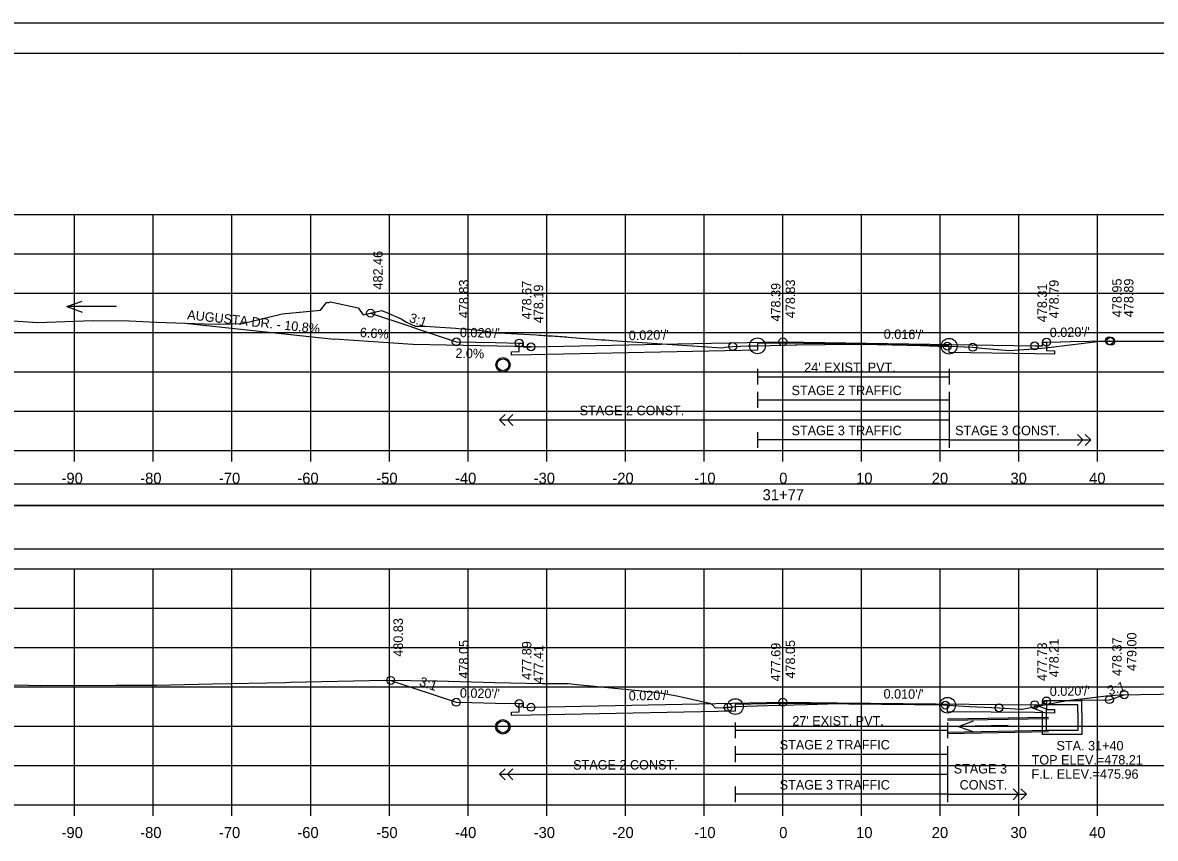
# Model space of a CAD drawing. Extents: x 1371057 to 1372761, y 380005 to 390517.
# Drawn here: x 1371464.3 to 1371608.2, y 380328.2 to 380431.8 of the extents above; entities that cross this region are included whole.
import ezdxf

# ---------------------------------------------------------------- set-up
doc = ezdxf.new("R2010")
doc.units = 0
for name, color, linetype in [('R_Alt Surface', 7, 'Continuous'), ('R_Axis', 7, 'Continuous'), ('R_Axis Annot', 7, 'Continuous'), ('R_Border', 7, 'Continuous'), ('R_Detour', 7, 'Continuous'), ('R_Dimension', 7, 'Continuous'), ('R_Drive', 7, 'Continuous'), ('R_Exist Surface', 7, 'Continuous'), ('R_Fin Surface', 7, 'Continuous'), ('R_Grid', 7, 'Continuous'), ('R_No Plot', 7, 'Continuous'), ('R_Striping', 7, 'Continuous'), ('R_Water', 7, 'Continuous'), ('R_Water Annot', 7, 'Continuous'), ('R_Xsect Elev', 7, 'Continuous'), ('R_Xsect Slope', 7, 'Continuous')]:
    doc.layers.add(name, color=color, linetype=linetype)

msp = doc.modelspace()

# ---------------------------------------------------------------- linework, layer by layer
at = {"layer": 'R_Alt Surface'}
for points in [[(1371594.37, 380391.19), (1371594.37, 380390.11), (1371595.37, 380390.09), (1371595.37, 380389.66), (1371592.87, 380389.71), (1371582, 380389.88), (1371582, 380390.71), (1371560.87, 380391.05), (1371557.64, 380390.99), (1371557.64, 380390.16), (1371528.87, 380389.58), (1371526.37, 380389.53), (1371526.37, 380389.96), (1371527.37, 380389.98), (1371527.37, 380391.06)], [(1371594.37, 380391.19), (1371594.37, 380390.11), (1371595.37, 380390.09), (1371595.37, 380389.66), (1371592.87, 380389.71), (1371582, 380389.88), (1371582, 380390.71), (1371560.87, 380391.05), (1371557.64, 380390.99), (1371557.64, 380390.16), (1371528.87, 380389.58), (1371526.37, 380389.53), (1371526.37, 380389.96), (1371527.37, 380389.98), (1371527.37, 380391.06)], [(1371557.64, 380387.78), (1371557.64, 380385.78)], [(1371582, 380387.78), (1371582, 380385.78)], [(1371557.64, 380386.78), (1371582, 380386.78)], [(1371594.37, 380345.61), (1371594.37, 380344.53), (1371595.37, 380344.51), (1371595.37, 380344.08), (1371592.87, 380344.13), (1371581.8, 380344.24), (1371581.8, 380345.07), (1371560.87, 380345.28), (1371554.83, 380345.16), (1371554.83, 380344.33), (1371528.87, 380343.81), (1371526.37, 380343.76), (1371526.37, 380344.19), (1371527.37, 380344.21), (1371527.37, 380345.29)], [(1371594.37, 380345.61), (1371594.37, 380344.53), (1371595.37, 380344.51), (1371595.37, 380344.08), (1371592.87, 380344.13), (1371581.8, 380344.24), (1371581.8, 380345.07), (1371560.87, 380345.28), (1371554.83, 380345.16), (1371554.83, 380344.33), (1371528.87, 380343.81), (1371526.37, 380343.76), (1371526.37, 380344.19), (1371527.37, 380344.21), (1371527.37, 380345.29)], [(1371554.83, 380342.88), (1371554.83, 380340.88)], [(1371554.83, 380341.88), (1371581.8, 380341.88)], [(1371581.8, 380342.88), (1371581.8, 380340.88)]]:
    msp.add_lwpolyline(points, dxfattribs=at)
at = {"layer": 'R_Axis'}
for p, q in [((1371410.87, 380377.4), (1371710.87, 380377.4)), ((1371470.87, 380376), (1371470.87, 380377.4)), ((1371480.87, 380376), (1371480.87, 380377.4)), ((1371490.87, 380376), (1371490.87, 380377.4)), ((1371500.87, 380376), (1371500.87, 380377.4)), ((1371510.87, 380376), (1371510.87, 380377.4)), ((1371520.87, 380376), (1371520.87, 380377.4)), ((1371530.87, 380376), (1371530.87, 380377.4)), ((1371540.87, 380376), (1371540.87, 380377.4)), ((1371550.87, 380376), (1371550.87, 380377.4)), ((1371560.87, 380376), (1371560.87, 380377.4)), ((1371570.87, 380376), (1371570.87, 380377.4)), ((1371580.87, 380376), (1371580.87, 380377.4)), ((1371590.87, 380376), (1371590.87, 380377.4)), ((1371600.87, 380376), (1371600.87, 380377.4)), ((1371410.87, 380332.4), (1371710.87, 380332.4)), ((1371470.87, 380331), (1371470.87, 380332.4)), ((1371480.87, 380331), (1371480.87, 380332.4)), ((1371490.87, 380331), (1371490.87, 380332.4)), ((1371500.87, 380331), (1371500.87, 380332.4)), ((1371510.87, 380331), (1371510.87, 380332.4)), ((1371520.87, 380331), (1371520.87, 380332.4)), ((1371530.87, 380331), (1371530.87, 380332.4)), ((1371540.87, 380331), (1371540.87, 380332.4)), ((1371550.87, 380331), (1371550.87, 380332.4)), ((1371560.87, 380331), (1371560.87, 380332.4)), ((1371570.87, 380331), (1371570.87, 380332.4)), ((1371580.87, 380331), (1371580.87, 380332.4)), ((1371590.87, 380331), (1371590.87, 380332.4)), ((1371600.87, 380331), (1371600.87, 380332.4))]:
    msp.add_line(p, q, dxfattribs=at)
at = {"layer": 'R_Border'}
for p, q in [((1371402.87, 380427.86), (1371719.05, 380427.86)), ((1371555.39, 380427.6), (1371555.39, 380427.6)), ((1371555.39, 380427.6), (1371555.39, 380427.6))]:
    msp.add_line(p, q, dxfattribs=at)
at = {"layer": 'R_Detour'}
msp.add_lwpolyline([(1371407.72, 380370.44), (1371714.03, 380370.44), (1371714.03, 380373.15), (1371407.72, 380373.15)], close=True, dxfattribs=at)
at = {"layer": 'R_Dimension'}
msp.add_lwpolyline([(1371407.72, 380364.92), (1371714.03, 380364.92), (1371714.03, 380370.44), (1371407.72, 380370.44)], close=True, dxfattribs=at)
at = {"layer": 'R_Drive'}
for p, q in [((1371484.87, 380393.6), (1371503.87, 380391.54)), ((1371513.87, 380390.88), (1371503.87, 380391.54)), ((1371528.87, 380390.58), (1371513.87, 380390.88))]:
    msp.add_line(p, q, dxfattribs=at)
at = {"layer": 'R_Exist Surface'}
for points in [[(1371461.78, 380393.96), (1371466.15, 380393.66), (1371473.25, 380393.92), (1371477.79, 380393.9), (1371481.29, 380393.73), (1371487.37, 380393.51), (1371489.29, 380393.46), (1371492.19, 380393.55), (1371497.23, 380394.79), (1371502.1, 380395.25), (1371502.93, 380396.27), (1371503.08, 380396.16), (1371503.13, 380396.2), (1371503.37, 380396.3), (1371506.91, 380395.52), (1371507.54, 380394.65), (1371509.89, 380395.18), (1371510.19, 380395.06), (1371510.7, 380394.86), (1371512.36, 380394.12), (1371513.06, 380393.7), (1371514.13, 380393.21), (1371515.43, 380393.22), (1371519.28, 380392.96), (1371519.66, 380392.92), (1371520.33, 380392.87), (1371520.63, 380392.85), (1371521.93, 380392.75), (1371523.98, 380392.43), (1371524.33, 380392.38), (1371524.69, 380392.36), (1371524.72, 380392.36), (1371529.55, 380392.1), (1371529.85, 380392.08), (1371530.15, 380392.06), (1371530.44, 380392.04), (1371530.74, 380392.02), (1371531.04, 380392), (1371531.33, 380391.98), (1371531.61, 380391.96), (1371531.92, 380391.94), (1371532.22, 380391.92), (1371532.52, 380391.9), (1371532.81, 380391.88), (1371533.1, 380391.86), (1371533.37, 380391.84), (1371533.63, 380391.82), (1371534.07, 380391.78), (1371537.38, 380391.52), (1371537.84, 380391.49), (1371538.3, 380391.46), (1371538.74, 380391.42), (1371539.17, 380391.39), (1371553.16, 380390.46), (1371553.53, 380390.52), (1371554.5, 380390.63), (1371556.47, 380390.71), (1371556.55, 380390.71), (1371557.64, 380390.71), (1371557.65, 380390.71), (1371562.44, 380390.82), (1371562.66, 380390.83), (1371569.83, 380390.92), (1371570.25, 380390.92), (1371570.31, 380390.92), (1371570.57, 380390.92), (1371571, 380390.92), (1371576.66, 380390.8), (1371577.33, 380390.78), (1371580.55, 380390.67), (1371581.77, 380390.67), (1371581.81, 380390.67), (1371582, 380390.66), (1371583.97, 380390.58), (1371583.98, 380390.58), (1371585, 380390.53), (1371585.03, 380390.53), (1371586.17, 380390.43), (1371589.65, 380390.1), (1371593.33, 380390.36), (1371594.97, 380390.52), (1371597.06, 380390.78), (1371601.2, 380391.29), (1371612.44, 380391.29)], [(1371461.04, 380347.67), (1371465, 380347.61), (1371466.57, 380347.59), (1371476.17, 380347.6), (1371480.45, 380347.6), (1371481.28, 380347.62), (1371488.41, 380347.77), (1371497.58, 380347.97), (1371498.3, 380348), (1371510.29, 380348.23), (1371516.96, 380348.16), (1371524.24, 380347.97), (1371530.29, 380347.81), (1371533.61, 380347.82), (1371534.74, 380347.68), (1371543.39, 380346.85), (1371545.53, 380346.59), (1371547.59, 380346.22), (1371551.35, 380345.38), (1371551.43, 380345.37), (1371551.61, 380345.33), (1371551.87, 380345.18), (1371552.25, 380344.73), (1371553.29, 380344.8), (1371553.7, 380344.79), (1371553.9, 380344.81), (1371554.22, 380344.83), (1371554.83, 380344.9), (1371554.97, 380344.91), (1371558.93, 380345.04), (1371563.9, 380345.17), (1371566.53, 380345.24), (1371568.97, 380345.28), (1371569.23, 380345.28), (1371569.23, 380345.28), (1371569.23, 380345.28), (1371569.55, 380345.29), (1371570.74, 380345.3), (1371573.27, 380345.28), (1371575.99, 380345.25), (1371578.06, 380345.2), (1371580.19, 380345.15), (1371581.22, 380345.1), (1371581.8, 380345.07), (1371584.63, 380344.89), (1371588.34, 380344.74), (1371591.12, 380344.55), (1371591.16, 380344.55), (1371591.3, 380344.57), (1371596.97, 380345.67), (1371599.91, 380346.02), (1371601.96, 380346.28), (1371603.71, 380346.39), (1371614.12, 380346.57)]]:
    msp.add_lwpolyline(points, dxfattribs=at)
at = {"layer": 'R_Fin Surface'}
for points in [[(1371508.47, 380394.86), (1371508.47, 380394.86), (1371513.21, 380393.28), (1371514.79, 380392.75), (1371519.37, 380391.22), (1371524.37, 380391.12), (1371527.37, 380391.06), (1371527.87, 380391.06), (1371527.88, 380390.56), (1371528.87, 380390.58), (1371528.87, 380390.58), (1371549.57, 380391), (1371560.87, 380391.22), (1371560.88, 380391.22), (1371592.87, 380390.71), (1371593.55, 380390.69), (1371593.87, 380390.69), (1371593.87, 380390.89), (1371593.87, 380391.19), (1371594.12, 380391.19), (1371594.37, 380391.19), (1371594.37, 380391.19), (1371596.19, 380391.22), (1371597.37, 380391.25), (1371602.37, 380391.35), (1371602.48, 380391.31), (1371602.56, 380391.29)], [(1371511.04, 380348.22), (1371519.37, 380345.45), (1371521.36, 380345.41), (1371524.37, 380345.35), (1371527.37, 380345.29), (1371527.38, 380345.29), (1371527.87, 380345.29), (1371527.88, 380344.79), (1371528.87, 380344.81), (1371560.87, 380345.45), (1371567.83, 380345.38), (1371592.87, 380345.13), (1371593.37, 380345.12), (1371593.87, 380345.11), (1371593.87, 380345.61), (1371594.37, 380345.61), (1371597.31, 380345.67), (1371597.37, 380345.67), (1371598.64, 380345.7), (1371602.37, 380345.77), (1371604.25, 380346.4)]]:
    msp.add_lwpolyline(points, dxfattribs=at)
at = {"layer": 'R_Grid'}
for p, q in [((1371410.87, 380407.4), (1371710.87, 380407.4)), ((1371470.87, 380377.4), (1371470.87, 380407.4)), ((1371480.87, 380377.4), (1371480.87, 380407.4)), ((1371490.87, 380377.4), (1371490.87, 380407.4)), ((1371500.87, 380377.4), (1371500.87, 380407.4)), ((1371510.87, 380377.4), (1371510.87, 380407.4)), ((1371520.87, 380377.4), (1371520.87, 380407.4)), ((1371530.87, 380377.4), (1371530.87, 380407.4)), ((1371540.87, 380377.4), (1371540.87, 380407.4)), ((1371550.87, 380377.4), (1371550.87, 380407.4)), ((1371560.87, 380377.4), (1371560.87, 380407.4)), ((1371570.87, 380377.4), (1371570.87, 380407.4)), ((1371580.87, 380377.4), (1371580.87, 380407.4)), ((1371590.87, 380377.4), (1371590.87, 380407.4)), ((1371600.87, 380377.4), (1371600.87, 380407.4)), ((1371410.87, 380402.4), (1371710.87, 380402.4)), ((1371410.87, 380397.4), (1371710.87, 380397.4)), ((1371410.87, 380392.4), (1371710.87, 380392.4)), ((1371410.87, 380387.4), (1371710.87, 380387.4)), ((1371410.87, 380382.4), (1371710.87, 380382.4)), ((1371410.87, 380377.4), (1371710.87, 380377.4)), ((1371410.87, 380362.4), (1371710.87, 380362.4)), ((1371470.87, 380332.4), (1371470.87, 380362.4)), ((1371480.87, 380332.4), (1371480.87, 380362.4)), ((1371490.87, 380332.4), (1371490.87, 380362.4)), ((1371500.87, 380332.4), (1371500.87, 380362.4)), ((1371510.87, 380332.4), (1371510.87, 380362.4)), ((1371520.87, 380332.4), (1371520.87, 380362.4)), ((1371530.87, 380332.4), (1371530.87, 380362.4)), ((1371540.87, 380332.4), (1371540.87, 380362.4)), ((1371550.87, 380332.4), (1371550.87, 380362.4)), ((1371560.87, 380332.4), (1371560.87, 380362.4)), ((1371570.87, 380332.4), (1371570.87, 380362.4)), ((1371580.87, 380332.4), (1371580.87, 380362.4)), ((1371590.87, 380332.4), (1371590.87, 380362.4)), ((1371600.87, 380332.4), (1371600.87, 380362.4)), ((1371410.87, 380357.4), (1371710.87, 380357.4)), ((1371410.87, 380352.4), (1371710.87, 380352.4)), ((1371410.87, 380347.4), (1371710.87, 380347.4)), ((1371410.87, 380342.4), (1371710.87, 380342.4)), ((1371410.87, 380337.4), (1371710.87, 380337.4)), ((1371410.87, 380332.4), (1371710.87, 380332.4))]:
    msp.add_line(p, q, dxfattribs=at)
at = {"layer": 'R_No Plot'}
for p, q in [((1371390.47, 380431.75), (1371723.8, 380431.75)), ((1371594.63, 380343.52), (1371581.8, 380343.28)), ((1371594.63, 380341.69), (1371581.8, 380341.45))]:
    msp.add_line(p, q, dxfattribs=at)
for points in [[(1371390.46, 380431.75), (1371723.8, 380431.75), (1371723.8, 380218.41), (1371390.46, 380218.41)], [(1371636.79, 380427.86), (1371656.41, 380427.86), (1371656.41, 380417.98), (1371672.52, 380417.98), (1371695.72, 380417.98), (1371695.84, 380389.82), (1371719.05, 380389.82), (1371719.05, 380222.4), (1371402.87, 380222.4), (1371402.87, 380427.86)]]:
    msp.add_lwpolyline(points, close=True, dxfattribs=at)
for centre, radius in [((1371508.47, 380394.86), 0.5), ((1371519.37, 380391.22), 0.5), ((1371527.37, 380391.06), 0.5), ((1371528.87, 380390.58), 0.5), ((1371554.5, 380390.63), 0.5), ((1371557.64, 380390.71), 1), ((1371560.87, 380391.22), 0.5), ((1371582, 380390.66), 1), ((1371581.76, 380390.67), 0.5), ((1371585, 380390.53), 0.5), ((1371592.87, 380390.71), 0.5), ((1371594.37, 380391.19), 0.5), ((1371602.37, 380391.35), 0.5), ((1371602.56, 380391.29), 0.5), ((1371525.31, 380388.3), 0.917), ((1371511.04, 380348.22), 0.5), ((1371519.37, 380345.45), 0.5), ((1371554.83, 380344.9), 1), ((1371560.87, 380345.45), 0.5), ((1371581.8, 380345.07), 1), ((1371594.37, 380345.61), 0.5), ((1371602.37, 380345.77), 0.5), ((1371604.25, 380346.4), 0.5), ((1371527.37, 380345.29), 0.5), ((1371528.87, 380344.81), 0.5), ((1371553.9, 380344.81), 0.5), ((1371581.52, 380345.08), 0.5), ((1371588.34, 380344.74), 0.5), ((1371592.87, 380345.13), 0.5), ((1371525.29, 380342.33), 0.917)]:
    msp.add_circle(centre, radius, dxfattribs=at)
at = {"layer": 'R_Striping'}
for p, q in [((1371557.64, 380384.85), (1371557.64, 380382.85)), ((1371582, 380384.85), (1371582, 380377.76)), ((1371557.64, 380383.85), (1371582, 380383.85)), ((1371524.87, 380381.3), (1371525.57, 380382.01)), ((1371525.87, 380381.3), (1371526.57, 380382.01)), ((1371524.87, 380381.3), (1371582, 380381.3)), ((1371525.57, 380380.6), (1371524.87, 380381.3)), ((1371526.57, 380380.6), (1371525.87, 380381.3)), ((1371557.64, 380379.76), (1371557.64, 380377.76)), ((1371599, 380378.76), (1371598.29, 380379.47)), ((1371600, 380378.76), (1371599.29, 380379.47)), ((1371582, 380378.76), (1371557.64, 380378.76)), ((1371582, 380378.76), (1371600, 380378.76)), ((1371582.03, 380378.76), (1371592.03, 380378.76)), ((1371598.29, 380378.05), (1371599, 380378.76)), ((1371599.29, 380378.05), (1371600, 380378.76)), ((1371554.83, 380339.85), (1371554.83, 380337.85)), ((1371554.83, 380338.85), (1371581.8, 380338.85)), ((1371581.8, 380339.85), (1371581.8, 380332.76)), ((1371524.87, 380336.3), (1371525.57, 380337.01)), ((1371524.87, 380336.3), (1371581.8, 380336.3)), ((1371525.57, 380335.6), (1371524.87, 380336.3)), ((1371525.87, 380336.3), (1371526.57, 380337.01)), ((1371526.57, 380335.6), (1371525.87, 380336.3)), ((1371554.83, 380334.76), (1371554.83, 380332.76)), ((1371590.83, 380333.76), (1371590.13, 380334.47)), ((1371591.83, 380333.76), (1371591.13, 380334.47)), ((1371581.8, 380333.76), (1371554.83, 380333.76)), ((1371581.8, 380333.76), (1371591.8, 380333.76)), ((1371581.83, 380333.76), (1371591.83, 380333.76)), ((1371590.13, 380333.05), (1371590.83, 380333.76)), ((1371591.13, 380333.05), (1371591.83, 380333.76))]:
    msp.add_line(p, q, dxfattribs=at)
at = {"layer": 'R_Water'}
for p, q in [((1371592.87, 380345.13), (1371594.37, 380344.61)), ((1371592.87, 380344.6), (1371593.87, 380344.25)), ((1371594.04, 380345.44), (1371594.12, 380345.61)), ((1371594.04, 380345.44), (1371594.37, 380345.11)), ((1371598.87, 380345.61), (1371594.12, 380345.61)), ((1371598.37, 380345.11), (1371594.37, 380345.11)), ((1371594.37, 380344.11), (1371594.37, 380344.61)), ((1371598.37, 380344.11), (1371598.37, 380345.11)), ((1371598.87, 380344.11), (1371598.87, 380345.61)), ((1371594.63, 380343.36), (1371581.8, 380343.12)), ((1371593.87, 380344.11), (1371593.87, 380344.25)), ((1371594.63, 380341.86), (1371581.8, 380341.62))]:
    msp.add_line(p, q, dxfattribs=at)
for points in [[(1371592.87, 380344.6), (1371592.87, 380345.13)], [(1371598.87, 380344.11), (1371598.87, 380341.36), (1371596.37, 380341.36), (1371593.87, 380341.36), (1371593.87, 380344.11)], [(1371598.37, 380344.11), (1371598.37, 380341.86), (1371596.37, 380341.86), (1371594.37, 380341.86), (1371594.37, 380344.11)]]:
    msp.add_lwpolyline(points, dxfattribs=at)
for centre in [(1371525.31, 380388.3), (1371525.29, 380342.33)]:
    msp.add_circle(centre, 0.75, dxfattribs=at)
at = {"layer": 'R_Water Annot'}
for p, q in [((1371469.89, 380395.69), (1371471.82, 380396.39)), ((1371476.18, 380395.69), (1371469.89, 380395.69)), ((1371469.89, 380395.69), (1371471.82, 380394.99)), ((1371583.2, 380342.37), (1371585.11, 380343.1)), ((1371589.49, 380342.49), (1371583.2, 380342.37)), ((1371583.2, 380342.37), (1371585.14, 380341.7))]:
    msp.add_line(p, q, dxfattribs=at)
at = {"layer": 'R_Xsect Elev'}
for p, q in [((1371560.87, 380390.79), (1371560.87, 380400.79)), ((1371560.87, 380345.09), (1371560.87, 380355.09))]:
    msp.add_line(p, q, dxfattribs=at)

# ---------------------------------------------------------------- texts
at = {"layer": 'R_Axis Annot'}
for s, p in [('-90', (1371469.21, 380373.2)), ('-80', (1371479.21, 380373.2)), ('-70', (1371489.21, 380373.2)), ('-60', (1371499.18, 380373.2)), ('-50', (1371509.21, 380373.2)), ('-40', (1371519.21, 380373.2)), ('-30', (1371529.21, 380373.2)), ('-20', (1371539.21, 380373.2)), ('-10', (1371549.61, 380373.2)), ('0', (1371560.41, 380373.2)), ('10', (1371570.18, 380373.2)), ('20', (1371579.79, 380373.2)), ('30', (1371589.79, 380373.2)), ('40', (1371599.79, 380373.2)), ('31+77', (1371558.3, 380371.1)), ('-90', (1371469.21, 380328.2)), ('-80', (1371479.21, 380328.2)), ('-70', (1371489.21, 380328.2)), ('-60', (1371499.18, 380328.2)), ('-50', (1371509.21, 380328.2)), ('-40', (1371519.21, 380328.2)), ('-30', (1371529.21, 380328.2)), ('-20', (1371539.21, 380328.2)), ('-10', (1371549.61, 380328.2)), ('0', (1371560.41, 380328.2)), ('10', (1371570.18, 380328.2)), ('20', (1371579.79, 380328.2)), ('30', (1371589.79, 380328.2)), ('40', (1371599.79, 380328.2))]:
    msp.add_text(s, height=1.4, dxfattribs=at).set_placement(p)
at = {"layer": 'R_Striping'}
for s, p in [('STAGE 2 TRAFFIC', (1371561.97, 380384.45)), ('STAGE 2 CONST.', (1371535.05, 380381.9)), ('STAGE 3 TRAFFIC', (1371561.97, 380379.36)), ('STAGE 3 CONST.', (1371582.76, 380379.36)), ('STAGE 2 TRAFFIC', (1371560.47, 380339.45)), ('STAGE 2 CONST.', (1371534.22, 380336.9)), ('STAGE 3', (1371582.58, 380336.4)), ('STAGE 3 TRAFFIC', (1371560.47, 380334.36)), ('CONST.', (1371583.33, 380334.36))]:
    msp.add_text(s, height=1.2, dxfattribs=at).set_placement(p)
at = {"layer": 'R_Water'}
for s, p in [("24' EXIST. PVT.", (1371563.58, 380387.38)), ("27' EXIST. PVT.", (1371562.07, 380342.48))]:
    msp.add_text(s, height=1.2, dxfattribs=at).set_placement(p)
at = {"layer": 'R_Water Annot'}
for s, p in [('STA. 31+40', (1371595.64, 380339.33)), ('TOP ELEV.=478.21', (1371592.48, 380337.53)), ('F.L. ELEV.=475.96', (1371592.46, 380335.73))]:
    msp.add_text(s, height=1.2, dxfattribs=at).set_placement(p)
at = {"layer": 'R_Xsect Elev'}
for s, rotation, p in [('482.46', 90, (1371510.02, 380397.86)), ('478.95', 90, (1371603.92, 380394.35)), ('478.89', 90, (1371605.42, 380394.34)), ('478.83', 90, (1371520.92, 380394.22)), ('478.67', 90, (1371528.92, 380394.06)), ('478.19', 90, (1371530.42, 380393.58)), ('478.39', 90, (1371560.57, 380393.79)), ('478.83', 90, (1371562.42, 380394.22)), ('478.31', 90, (1371594.42, 380393.71)), ('478.79', 90, (1371595.92, 380394.19)), ('AUGUSTA DR. - 10.8%', 353.8188, (1371485.14, 380394.08)), ('6.6%', 356.224, (1371507.09, 380391.83)), ('2.0%', 358.8542, (1371519.25, 380389.19)), ('480.83', 90, (1371512.59, 380351.22)), ('478.05', 90, (1371520.92, 380348.45)), ('477.89', 90, (1371528.92, 380348.29)), ('478.05', 90, (1371562.42, 380348.45)), ('478.21', 90, (1371595.92, 380348.61)), ('478.37', 90, (1371603.92, 380348.77)), ('479.00', 90, (1371605.8, 380349.4)), ('477.41', 90, (1371530.42, 380347.81)), ('477.69', 90, (1371560.57, 380348.09)), ('477.73', 90, (1371594.42, 380348.13))]:
    msp.add_text(s, height=1.2, rotation=rotation, dxfattribs=at).set_placement(p)
at = {"layer": 'R_Xsect Slope'}
for s, rotation, p in [('3:1', 341.5671, (1371513.29, 380393.78)), ("0.020'/'", 358.8542, (1371519.82, 380391.82)), ("0.020'/'", 1.1458, (1371541.3, 380391.43)), ("0.016'/'", 359.0762, (1371573.68, 380391.62)), ("0.020'/'", 1.1458, (1371594.8, 380391.8)), ('3:1', 341.5649, (1371514.58, 380347.57)), ("0.020'/'", 1.1457, (1371594.8, 380346.22)), ('3:1', 18.4178, (1371602.37, 380346.29)), ("0.020'/'", 358.8541, (1371519.82, 380346.04)), ("0.020'/'", 1.1457, (1371541.3, 380345.66)), ("0.010'/'", 359.4324, (1371573.66, 380345.92))]:
    msp.add_text(s, height=1.2, rotation=rotation, dxfattribs=at).set_placement(p)

doc.saveas('drawing.dxf')
